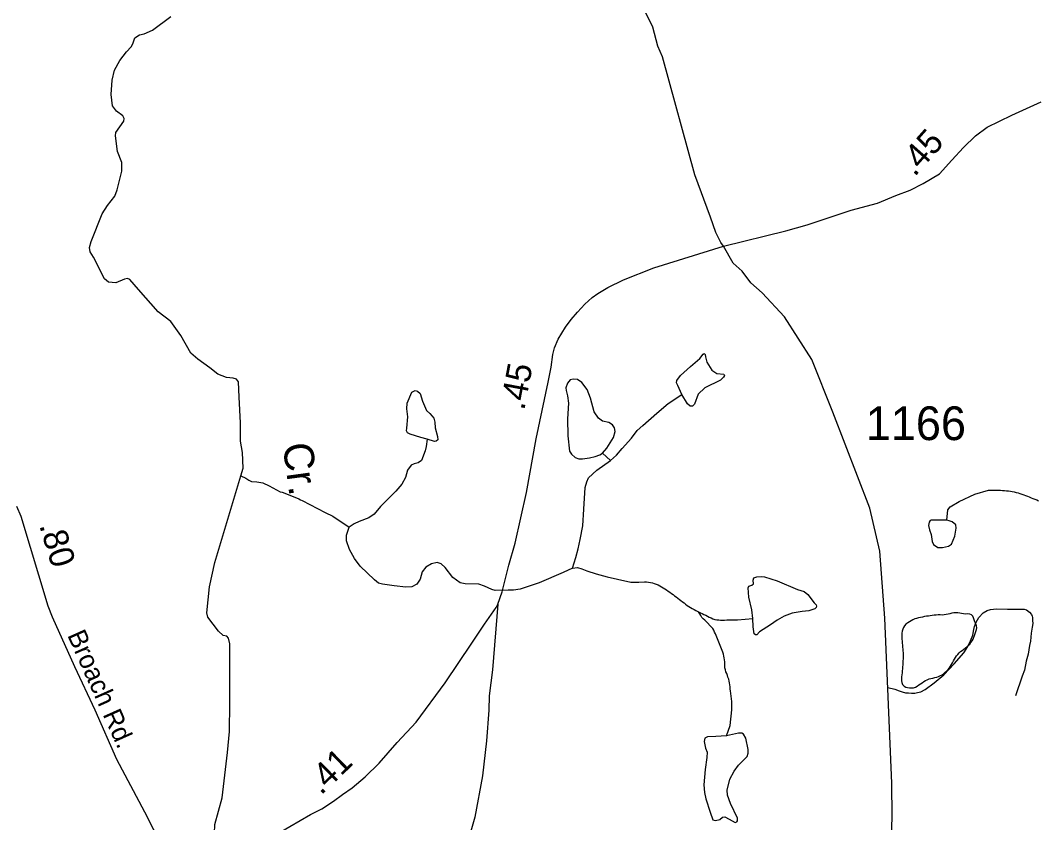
# Model space of a CAD drawing. Extents: x 1950930 to 2061844, y 904556 to 1017002.
# Drawn here: x 1970262 to 1975396, y 940001 to 944049 of the extents above; entities that cross this region are included whole.
import ezdxf

# ---------------------------------------------------------------- set-up
doc = ezdxf.new("R2010")
doc.units = 0
for name, color, linetype in [('Exist Hydrographic Creek Single Shore', 7, 'Continuous'), ('Exist Hydrographic Creek Single Shore Label', 7, 'Continuous'), ('Exist Hydrographic Misc Water Feature', 7, 'Continuous'), ('Exist Road Non-System Type 51', 7, 'Continuous'), ('Exist Road Primary US Structure Standard Bridge CELL', 7, 'Continuous'), ('Exist Road Secondary Type 51 Attributed', 7, 'Continuous'), ('Exist Road Secondary Type 51 Label', 7, 'Continuous'), ('Exist Road Secondary Type 51 Number Label', 7, 'Continuous')]:
    doc.layers.add(name, color=color, linetype=linetype)

msp = doc.modelspace()

# ---------------------------------------------------------------- linework, layer by layer
at = {"layer": 'Exist Hydrographic Creek Single Shore'}
for points in [[(1971373.7, 941750), (1971385.6, 941789.7), (1971383.6, 941868.3), (1971372.7, 941925.7), (1971373.5, 942018.1), (1971366.5, 942148.4), (1971362.6, 942224.4), (1971352.6, 942237.6), (1971336.3, 942243.1), (1971302.9, 942246.2), (1971258.7, 942263.1), (1971218.3, 942294.9), (1971157.1, 942339.9), (1971122.9, 942369.4), (1971071.4, 942458.7), (1971021, 942528.6), (1970958, 942578.2), (1970857.9, 942690.8), (1970814.5, 942741.3), (1970802.1, 942746.7), (1970787.3, 942742.8), (1970743.9, 942724.2), (1970706.5, 942728.5), (1970687.1, 942744.8), (1970630.5, 942853.7), (1970614.9, 942880.8), (1970611.1, 942902.6), (1970618.8, 942932.8), (1970675.5, 943072.5), (1970701.1, 943114.5), (1970738.3, 943161.8), (1970749.9, 943194.4), (1970773.2, 943288), (1970773.2, 943332.3), (1970752.3, 943386.6), (1970741.4, 943465.8), (1970742.9, 943483.6), (1970783.3, 943539.5), (1970786.4, 943552.7), (1970779.4, 943566.7), (1970747.6, 943590.8), (1970727.4, 943617.9), (1970720.4, 943675.4), (1970725.1, 943747.1), (1970736.7, 943797.5), (1970763.1, 943845.7), (1970797.3, 943889.9), (1970820.5, 943915.5), (1970829.8, 943930.3), (1970839.9, 943959.8), (1970862.4, 943976.1), (1970886.5, 943980.7), (1970929.1, 943998.6), (1971021.7, 944068.1)], [(1971349.5, 939479.9), (1971338.3, 939686.2), (1971258.5, 939813.2), (1971241.7, 939948.2), (1971243.6, 939992.2), (1971280.1, 940126.3), (1971308, 940354.6), (1971318.1, 940461), (1971318.9, 940602.7), (1971319.7, 940729.3), (1971318.9, 940903.1), (1971311.9, 940932.6), (1971304.1, 940941.2), (1971284.7, 940945.8), (1971262.3, 940967.6), (1971208.7, 941038.2), (1971202.5, 941059.8), (1971215.7, 941191), (1971242.5, 941313.4), (1971373.7, 941750)]]:
    msp.add_lwpolyline(points, dxfattribs=at)
at = {"layer": 'Exist Hydrographic Misc Water Feature'}
for points in [[(1973600.4, 942160.8), (1973580.6, 942207.2), (1973573.6, 942220.4), (1973574.4, 942231.3), (1973593, 942256.9), (1973644.2, 942302.7), (1973691.5, 942342.3), (1973707.8, 942364.8), (1973713.2, 942367.9), (1973717.9, 942362.4), (1973718.7, 942350.8), (1973726.4, 942324.4), (1973752, 942284), (1973776.1, 942266.2), (1973811.8, 942263.9), (1973814.9, 942256.9), (1973811, 942248.3), (1973794.7, 942233.6), (1973715.6, 942194.8), (1973682.2, 942163), (1973663.6, 942111.7), (1973654.3, 942102.4), (1973641.9, 942102.4), (1973627.9, 942114.1), (1973600.4, 942160.8)], [(1973199.9, 941865.5), (1973222.4, 941889.7), (1973255, 941944.8), (1973262.8, 941974.3), (1973260.4, 941993), (1973250.3, 942008.5), (1973230.9, 942019.4), (1973199.9, 942026.3), (1973179.7, 942041.1), (1973157.2, 942072.9), (1973138.6, 942142.8), (1973122.3, 942185.5), (1973095.2, 942222), (1973074.2, 942237.5), (1973051, 942239), (1973037, 942234.4), (1973023, 942218.8), (1973015.3, 942194.8), (1973016.8, 942180.8), (1973023.8, 942154.4), (1973028.5, 942117.2), (1973023, 942038.8), (1973025.4, 941952.6), (1973033.9, 941875.8), (1973043.2, 941859.4), (1973061.1, 941843.9), (1973079.7, 941836.9), (1973099.1, 941836.2), (1973134, 941841.6), (1973163.5, 941848.6), (1973186.7, 941857.1), (1973199.9, 941865.5)], [(1972315.2, 941936), (1972283.4, 941944.5), (1972229.1, 941960.8), (1972215.1, 941967), (1972210.5, 941977.1), (1972212.8, 941991.9), (1972217.5, 942047.8), (1972212.8, 942088.1), (1972214.4, 942116.8), (1972237.6, 942172.7), (1972254.7, 942181.3), (1972266.3, 942178.2), (1972278.8, 942166.5), (1972291.9, 942126.9), (1972312.1, 942081.1), (1972327.6, 942065.6), (1972340.8, 942052.4), (1972347.8, 942041.5), (1972354, 942021.4), (1972354.8, 941993.4), (1972367.2, 941948.4), (1972368, 941932.9), (1972361, 941925.1), (1972351.7, 941924.3), (1972315.2, 941936)], [(1973239.5, 941828.4), (1973269.9, 941855.4), (1973298.6, 941888.8), (1973345.9, 941941.6), (1973375.4, 941979.6), (1973403.3, 942005.2), (1973473.9, 942066.6), (1973530.6, 942115), (1973600.4, 942160.8)], [(1972315.2, 941936), (1972310.6, 941899.5), (1972305.1, 941877), (1972285.7, 941828.1), (1972270.2, 941815.7), (1972249.3, 941811.8), (1972233.8, 941804), (1972215.1, 941779.2), (1972205.1, 941742.7), (1972187.2, 941708.5), (1972157, 941672.8), (1972109.6, 941627), (1972079.9, 941595.2), (1972048.1, 941558), (1972020.2, 941538.6), (1971971.3, 941519.9), (1971946.5, 941508.3), (1971921.9, 941492.6)], [(1973239.5, 941828.4), (1973199.9, 941865.5)], [(1973047.9, 941285), (1973064.9, 941338.1), (1973077.3, 941383.2), (1973087.4, 941429), (1973099.8, 941498.8), (1973106, 941581.9), (1973113, 941691.9), (1973120, 941719.9), (1973129.3, 941740.1), (1973170.4, 941779.7), (1973239.5, 941828.4)], [(1971373.7, 941750), (1971399.4, 941739.5), (1971414.9, 941728.6), (1971428.9, 941722.8), (1971454.5, 941720), (1971484.7, 941714.6), (1971517.3, 941700.6), (1971573.1, 941670.6), (1971583, 941668), (1971639.3, 941647), (1971666.6, 941635.1), (1971675.2, 941629.9), (1971684.3, 941625.6), (1971800.1, 941566.4), (1971838.9, 941547), (1971921.9, 941492.6)], [(1974936.7, 941526.8), (1974942.4, 941578.8), (1974954.6, 941594.2), (1974999.2, 941621.8), (1975078, 941657.6), (1975148, 941678), (1975158.2, 941678.6), (1975168.1, 941679.2), (1975178.3, 941679), (1975188.2, 941678.8), (1975198.2, 941678.6), (1975208.1, 941677.6), (1975218.3, 941677.4), (1975228.4, 941676.4), (1975238, 941675.3), (1975248.1, 941674.3), (1975258.1, 941673.3), (1975267.9, 941671.4), (1975277.8, 941669.6), (1975287.2, 941666.9), (1975296.9, 941664.3), (1975306.5, 941661.6), (1975315.9, 941658.1), (1975325.2, 941654.6), (1975334.6, 941651.2), (1975343.8, 941647.8), (1975353.3, 941644.2), (1975362.7, 941640), (1975372.1, 941636.5), (1975381.3, 941633), (1975390.8, 941629.5), (1975399.8, 941625.2)], [(1973047.9, 941285), (1973001.1, 941262.5), (1972880.1, 941210.5), (1972784.6, 941179.5), (1972749.7, 941174), (1972724.1, 941173.3), (1972658.2, 941172.5), (1972641.5, 941177.9), (1972605, 941194.2), (1972575.6, 941204.3), (1972507.3, 941205.9), (1972481.7, 941210.5), (1972444.5, 941238.5), (1972406.4, 941288.9), (1972385.5, 941306.8), (1972365.3, 941313), (1972337.4, 941307.5), (1972307.9, 941290.5), (1972290.4, 941267.2), (1972278.8, 941229.9), (1972263.2, 941203.5), (1972237.6, 941190.3), (1972207.4, 941189.6), (1972147.6, 941195.8), (1972088.7, 941203.5), (1972068.5, 941209.7), (1972048.3, 941225.3), (1971977, 941294.3), (1971947.5, 941333.2), (1971923.4, 941379.7), (1971907.9, 941422.4), (1971907.9, 941451.9), (1971921.9, 941492.6)], [(1974936.7, 941526.8), (1974867.6, 941527.6), (1974857.8, 941527.6), (1974853, 941525.1), (1974848.9, 941517.8), (1974845.7, 941499.9), (1974850.5, 941478.8), (1974857.8, 941454.4), (1974862.7, 941419.5), (1974870, 941404.9), (1974891.9, 941389.4), (1974915.5, 941388.6), (1974945.5, 941395.9), (1974960.2, 941406.5), (1974977.2, 941447.1), (1974984.5, 941486.9), (1974982.9, 941503.2), (1974965, 941519.4), (1974948.8, 941523.5), (1974936.7, 941526.8)], [(1973047.9, 941285), (1973073.5, 941288.1), (1973096, 941281.9), (1973120, 941271.1), (1973167.3, 941256.3), (1973223.2, 941241.6), (1973275.9, 941229.9), (1973342.3, 941214.8), (1973362.2, 941214.4), (1973382.3, 941214.8), (1973412.4, 941215.8), (1973422.3, 941215.6), (1973432.3, 941214.6), (1973442, 941212.7), (1973451.8, 941210.9), (1973461.2, 941207.4), (1973470.9, 941203.9), (1973480.1, 941200.4), (1973489.1, 941196.1), (1973497.7, 941191.1), (1973506.3, 941186), (1973514.8, 941180), (1973523, 941175), (1973531.4, 941169.1), (1973539.6, 941163.1), (1973547.4, 941157.3), (1973555.6, 941151.3), (1973563.4, 941145.4), (1973571.6, 941139.5), (1973579.6, 941133.6), (1973587.5, 941126.8), (1973595.3, 941121), (1973603.1, 941115), (1973611.3, 941109.2), (1973619.3, 941103.2), (1973627.3, 941097.4), (1973635.7, 941091.5), (1973644.3, 941086.3), (1973652.8, 941081.2), (1973661.6, 941076.1), (1973670.2, 941071.1), (1973684.7, 941064.2)], [(1973957.9, 941031.7), (1973952.5, 941075.5), (1973938.5, 941138.3), (1973934.7, 941184.9), (1973938.5, 941193.4), (1973954.1, 941198.9), (1973961.8, 941205.1), (1973959.5, 941224.5), (1973964.1, 941235.4), (1973978.1, 941241.6), (1974002.1, 941242.4), (1974016.9, 941240.8), (1974080.5, 941220.6), (1974183.7, 941177.9), (1974217, 941167.8), (1974236.4, 941152.3), (1974268.2, 941110.4), (1974277.6, 941100.3), (1974279.9, 941093.3), (1974278.3, 941086.3), (1974270.6, 941080.1), (1974241.1, 941070), (1974207, 941066.9), (1974156.5, 941058.4), (1974117, 941042.1), (1974080.5, 941021.9), (1974047.1, 940998.6), (1973992.1, 940964.5), (1973978.1, 940948.9), (1973971.9, 940948.2), (1973965.7, 940952.8), (1973959.5, 940988.5), (1973957.9, 941031.7)], [(1973825.5, 940439.3), (1973843.7, 940490.8), (1973851.6, 940569.7), (1973851.6, 940612.4), (1973846.3, 940665.4), (1973844.5, 940675.2), (1973843.5, 940685.9), (1973842.2, 940695.8), (1973841, 940705.7), (1973838.7, 940715.5), (1973836.5, 940724.6), (1973833, 940734.6), (1973829.7, 940743.7), (1973826.4, 940753.5), (1973822.9, 940762.7), (1973820.1, 940772.5), (1973817.8, 940781.6), (1973816.8, 940791.5), (1973816.6, 940802.1), (1973816.4, 940812.1), (1973815.2, 940821.8), (1973813.9, 940831.8), (1973812.3, 940841.6), (1973810.4, 940851.5), (1973807.6, 940861.4), (1973769.2, 940953.3), (1973765.1, 940962.4), (1973760.8, 940971.5), (1973756.3, 940980.6), (1973715.5, 941023.3), (1973707.7, 941029.2), (1973701.6, 941036.7), (1973696.2, 941045.8), (1973691.1, 941054.1), (1973684.7, 941064.2)], [(1973684.7, 941064.2), (1973693.6, 941059.9), (1973702.6, 941055.6), (1973711.6, 941051.3), (1973720.8, 941047), (1973729.6, 941042.8), (1973738.7, 941038.5), (1973748.1, 941034.1), (1973757.1, 941029.8), (1973766.6, 941026.4), (1973776, 941024.5), (1973786.2, 941023.5), (1973795.9, 941022.5), (1973806.1, 941022.3), (1973816.2, 941022.9), (1973826.4, 941023.5), (1973881.8, 941024.7), (1973957.9, 941031.7)], [(1974729.7, 941002.4), (1974723.7, 940994.3), (1974718.2, 940986.2), (1974714.7, 940976.4), (1974712.5, 940966.6), (1974711, 940956.8), (1974710.2, 940947), (1974710.2, 940937.2), (1974710.4, 940927.3), (1974711.2, 940916.7), (1974712.1, 940906.7), (1974713.1, 940896.9), (1974714.1, 940887), (1974714.9, 940877.1), (1974715.9, 940867.3), (1974716.6, 940857.4), (1974717, 940846.7), (1974717, 940836.9), (1974716.6, 940827), (1974716.2, 940817.2), (1974715.5, 940807.4), (1974714.7, 940797.5), (1974714.1, 940787), (1974713.5, 940777), (1974712.7, 940767.3), (1974711.4, 940756.6), (1974710.4, 940746.8), (1974709.4, 940736.9), (1974708.8, 940726.3), (1974709, 940716.4), (1974710, 940707.4), (1974714.3, 940698.3), (1974721.3, 940690), (1974729.7, 940684.8), (1974739.1, 940682.2), (1974749.4, 940681.1), (1974759.6, 940680.9), (1974769.9, 940681.6), (1974779.3, 940683.8), (1974787.9, 940689.4), (1974795.9, 940695.8), (1974804.3, 940701.3), (1974812.5, 940706.9), (1974820.9, 940712.5), (1974829.1, 940718.1), (1974838.4, 940722), (1974847.6, 940725.8), (1974857.4, 940728.2), (1974867.1, 940730.5), (1974877.1, 940733.5), (1974886.8, 940735.8), (1974896, 940738.9), (1974905.4, 940742.8), (1974913.8, 940747.5), (1974922.2, 940753), (1974929.8, 940759.5), (1974937.2, 940766.7), (1974944.2, 940773.9), (1974950.3, 940782), (1974955.9, 940790.1), (1974961, 940799.1), (1974965.7, 940808), (1974970.6, 940816.9), (1974975.3, 940825.8), (1974980.5, 940833.9), (1974986, 940842), (1974992.4, 940850.1), (1974999.3, 940857.3), (1975006.7, 940863.7), (1975014.7, 940870.1), (1975022.7, 940876.5), (1975030.9, 940882.9), (1975038.9, 940888.5), (1975046.5, 940895.7), (1975053.1, 940902.2), (1975059.2, 940910.3), (1975064.7, 940918.3), (1975069.5, 940927.2), (1975073.6, 940936.2), (1975077.5, 940946), (1975080.9, 940955.7), (1975083.8, 940965.6), (1975086.5, 940975.3), (1975088.1, 940984.3), (1975086.5, 940994.2), (1975083, 941004.1), (1975079.1, 941014.1), (1975076.2, 941023.9), (1975072.7, 941033.8), (1975068.4, 941043), (1975062.1, 941049.6), (1975053.9, 941052.3), (1975043.6, 941054.1), (1975033, 941053.5), (1975022.3, 941053.7), (1975012.2, 941055.7), (1975002.2, 941057.4), (1974992.6, 941059.4), (1974982.7, 941060.3), (1974972.9, 941059.7)], [(1974972.9, 941059.7), (1974962.8, 941057.4), (1974953.2, 941055.2), (1974943.6, 941052.9), (1974933.7, 941050.7), (1974923.9, 941049.2), (1974913.8, 941048.6), (1974903.6, 941048.8), (1974893.7, 941049.1), (1974883.7, 941048.4), (1974873.8, 941047.8), (1974864, 941046.3), (1974853.9, 941044.9), (1974844.1, 941043.5), (1974834.1, 941042), (1974824.2, 941040.6), (1974814.4, 941038.3), (1974804.5, 941036.1), (1974794.7, 941033.8), (1974785.1, 941031.6), (1974775.6, 941028.5), (1974766.6, 941024.6), (1974758, 941019.8), (1974749.2, 941014.3), (1974740.6, 941008.7), (1974729.7, 941002.4)], [(1973825.5, 940439.3), (1973772.4, 940436.2), (1973728.9, 940434.6), (1973716.5, 940426.8), (1973713.4, 940411.3), (1973719.6, 940377.2), (1973727.4, 940356.2), (1973726.6, 940329), (1973717.3, 940270), (1973711.9, 940191.6), (1973714.2, 940153.6), (1973721.9, 940121.8), (1973743.7, 940053.5), (1973756.1, 940015.6), (1973769.3, 940011.7), (1973791.8, 940016.4), (1973804.9, 940028.8), (1973817.4, 940031.1), (1973839.1, 940018.7), (1973868.6, 940001.6), (1973877.9, 940005.5), (1973881, 940010.9), (1973880.2, 940024.1), (1973845.3, 940097.7), (1973830.5, 940138.9), (1973829, 940164.5), (1973843, 940220.4), (1973863.9, 940260.7), (1973886.4, 940291), (1973929.8, 940335.3), (1973934.5, 940351.6), (1973935.3, 940370.2), (1973922.9, 940427.6), (1973911.2, 940447.8), (1973903.5, 940453.2), (1973885.6, 940452.5), (1973825.5, 940439.3)]]:
    msp.add_lwpolyline(points, dxfattribs=at)
at = {"layer": 'Exist Road Non-System Type 51'}
msp.add_lwpolyline([(1974640.5, 940682.9), (1974674.8, 940673.8), (1974697.1, 940666.4), (1974711.5, 940661.8), (1974728.5, 940656.4), (1974744.6, 940655.2), (1974758.6, 940653.9), (1974775.6, 940654.4), (1974790.1, 940657.2), (1974806.2, 940661.4), (1974827.8, 940673.4), (1974874, 940706.4), (1974921.5, 940746.6), (1974975.2, 940801.5), (1975022.9, 940858.4), (1975043.9, 940890.2), (1975057.5, 940918.3), (1975068.2, 940946.6), (1975074.1, 940974.8), (1975077, 940990), (1975085.2, 941013.2), (1975098.5, 941035.5), (1975120, 941060.1), (1975140.2, 941072.1), (1975158.4, 941077.1), (1975188.1, 941079.1), (1975242.8, 941078.7), (1975299.8, 941078.5), (1975327.5, 941078.1), (1975340.2, 941074.1), (1975353.9, 941062.6), (1975364.6, 941051.4), (1975367.6, 941043.6), (1975369.6, 941036.5), (1975370.5, 941020.8), (1975371.2, 941005.1), (1975368, 940986.9), (1975363, 940956.3), (1975358.9, 940916.6), (1975354.8, 940895.1), (1975348.1, 940850.5), (1975338.2, 940815.8), (1975329.1, 940770.3), (1975318.4, 940739.8), (1975284.6, 940640.5)], dxfattribs=at)
at = {"layer": 'Exist Road Secondary Type 51 Attributed'}
for points in [[(1973810.5, 942909.2), (1973797.7, 942927.1), (1973771.8, 942979.1), (1973744.4, 943056.2), (1973666.2, 943270), (1973502.3, 943864.7), (1973478.2, 943918.9), (1973452.9, 944013.9), (1973417.1, 944090)], [(1973810.5, 942909.2), (1974124.3, 942986.2), (1974232.6, 943016.3), (1974454.5, 943090.9), (1974586.8, 943127), (1974680.1, 943164.6), (1974752.3, 943191.7), (1974818.5, 943226.4), (1974900.6, 943273.6), (1974962.2, 943343), (1975020.8, 943407.8), (1975082.5, 943466.5), (1975141.4, 943510.2), (1975265.3, 943571.1), (1975414.2, 943637.4)], [(1972671.5, 941102.8), (1972692.9, 941165.7), (1972727.2, 941299.3), (1972759.5, 941411.4), (1972815.9, 941666.2), (1972864.8, 941938.1), (1972925.6, 942223.9), (1972939.9, 942299.7), (1972949.4, 942363.3), (1972958.1, 942396.1), (1972976.1, 942440.5), (1973012.2, 942501.4), (1973041.2, 942539.5), (1973073.5, 942575.6), (1973110.7, 942616.6), (1973146.8, 942649.7), (1973176.9, 942670.8), (1973226.6, 942700.9), (1973306.3, 942740.1), (1973458.2, 942800.3), (1973810.5, 942909.2)], [(1974656.3, 939873), (1974660.8, 940031), (1974659.2, 940201), (1974623.9, 941032.9), (1974598.9, 941370.9), (1974549.4, 941587.1), (1974362.9, 942071.5), (1974255.8, 942337.8), (1974118.5, 942552.1), (1974004.8, 942674.6), (1973949.1, 942724.7), (1973905.3, 942782.7), (1973859.4, 942823), (1973810.5, 942909.2)], [(1971172.9, 939581.8), (1971068.2, 939725.9), (1970980.6, 939876.1), (1970889.3, 940054.5), (1970748, 940318.9), (1970639.8, 940569.2), (1970536.2, 940787.1), (1970424.3, 941037.7), (1970402.6, 941093.8), (1970265.6, 941546.2), (1970244.5, 941595.6)], [(1971172.9, 939581.8), (1971216.5, 939626.2), (1971281.9, 939711.3), (1971366.6, 939800.5), (1971421.5, 939857), (1971489.2, 939905.1), (1971569.3, 939951.4), (1971726.8, 940041.5), (1971784, 940070.8), (1971841.9, 940109.9), (1971887.8, 940142.3), (1971935.9, 940176.9), (1972001.4, 940231.8), (1972072.4, 940300.7), (1972164.2, 940406.1), (1972259, 940508.5), (1972405.4, 940707.2), (1972539.5, 940906.7), (1972604.6, 941001.9), (1972662.8, 941086.3), (1972671.5, 941102.8)], [(1972671.5, 941102.8), (1972643.9, 940772), (1972627.1, 940640.7), (1972625.6, 940568.5), (1972614.4, 940414.1), (1972593.6, 940237.3), (1972555, 940029.3), (1972518.7, 939899.5), (1972470, 939719.7), (1972429.6, 939559.8), (1972367.1, 939374), (1972294.4, 939134.3), (1972237.7, 938938.7), (1972201.4, 938798.8), (1972183, 938678.8), (1972172.9, 938579.6), (1972167.7, 938530.3), (1972063.8, 937442.2)]]:
    msp.add_lwpolyline(points, dxfattribs=at)

# ---------------------------------------------------------------- texts
at = {"layer": 'Exist Hydrographic Creek Single Shore Label'}
msp.add_text('Cr.', height=150, rotation=277.6629, dxfattribs=at).set_placement((1971585.2, 941908.8))
at = {"layer": 'Exist Road Primary US Structure Standard Bridge CELL'}
for s, rotation, p in [('.45', 48.4455, (1974774.8, 943256.1)), ('.45', 79.2904, (1972804.5, 942077.7)), ('.80', 286.8504, (1970356.4, 941501.2)), ('.41', 44.1012, (1971779.4, 940136.5))]:
    msp.add_text(s, height=125, rotation=rotation, dxfattribs=at).set_placement(p)
at = {"layer": 'Exist Road Secondary Type 51 Label'}
msp.add_text('Broach Rd.', height=95, rotation=294.1051, dxfattribs=at).set_placement((1970497.2, 940947.3))
at = {"layer": 'Exist Road Secondary Type 51 Number Label'}
msp.add_text('1166', height=170, dxfattribs=at).set_placement((1974528.3, 941931))

doc.saveas('drawing.dxf')
